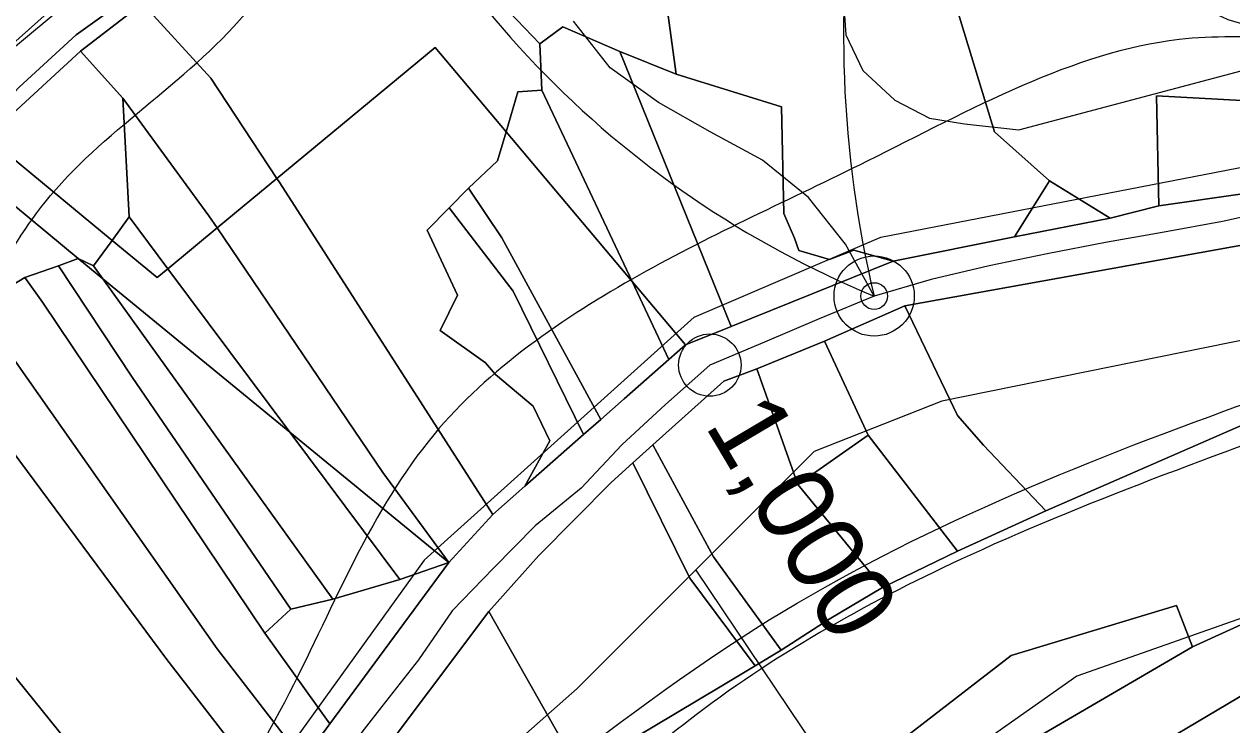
# Model space of a CAD drawing. Extents: x -510989 to -501240, y -1184665 to -1176089.
# Drawn here: x -504222.5 to -504019.2, y -1180751.2 to -1180633.2 of the extents above; entities that cross this region are included whole.
import ezdxf

# ---------------------------------------------------------------- set-up
doc = ezdxf.new("R2010")
doc.units = 0
for name, color, linetype in [('NAVRH_revitalizace_toku', 7, 'Continuous'), ('NAVRH_rozvodnice', 7, 'Continuous'), ('ostatni_plocha_x_draha', 7, 'Continuous'), ('ostatni_plocha_x_neplodna_puda', 7, 'Continuous'), ('ostatni_plocha_x_ostatni_komunikace', 7, 'Continuous'), ('ostatni_plocha_x_silnice', 7, 'Continuous'), ('STAV_zaplavove_uzemi', 7, 'Continuous'), ('trasovani_toku', 7, 'Continuous'), ('trvaly_travni_porost', 7, 'Continuous'), ('vodni_plocha_x_vodni_tok_v_koryt_prir_n_upr', 7, 'Continuous'), ('vrstevnice_01', 7, 'Continuous'), ('vrstevnice_02', 7, 'Continuous')]:
    doc.layers.add(name, color=color, linetype=linetype)

msp = doc.modelspace()

# ---------------------------------------------------------------- linework, layer by layer
at = {"layer": 'NAVRH_revitalizace_toku'}
for points in [[(-504109.71, -1180682.52), (-504078.27, -1180669.05), (-504016.37, -1180657.07), (-503969.95, -1180642.09)], [(-503901.78, -1180662.94), (-503999.13, -1180682.69), (-504068.01, -1180696.67), (-504089.48, -1180705.16), (-504129.41, -1180745.09), (-504183.13, -1180792.56)], [(-504109.71, -1180682.52), (-504155.14, -1180723.46), (-504184.59, -1180764.39), (-504195.07, -1180778.36), (-504220.41, -1180788.86)], [(-504109.44, -1180725.12), (-504076.04, -1180774.82), (-504076.28, -1180946.66)]]:
    msp.add_lwpolyline(points, dxfattribs=at)
at = {"layer": 'NAVRH_rozvodnice'}
for centre, radius, start, end in [((-503894.97, -1180635.12), 189.59, 148.8318, 193.3751), ((-504015.57, -1180524.52), 167.14, 200.0393, 247.5415)]:
    msp.add_arc(centre, radius, start, end, dxfattribs=at)
at = {"layer": 'ostatni_plocha_x_draha'}
for points in [[(-504371.61, -1180939.46), (-504190.06, -1180805.33), (-504151.39, -1180775.65), (-504129.06, -1180758.93), (-504116.61, -1180751.51), (-504105.03, -1180744.63), (-504099.41, -1180741.27), (-504095.04, -1180738.61), (-504086.96, -1180733.38), (-504078.03, -1180728.06), (-504065.39, -1180721.97), (-504050.53, -1180715.17), (-503994.39, -1180690.6)], [(-503989.35, -1180721.46), (-504025.85, -1180738.05), (-504028.51, -1180731.08), (-504056.35, -1180739.54), (-504085.68, -1180762.21), (-504102.07, -1180765.15), (-504110.33, -1180767.2), (-504129.8, -1180785.54), (-504146.59, -1180808.25), (-504147.98, -1180798.54), (-504148.41, -1180794.91), (-504156.51, -1180810.97), (-504163.41, -1180818.62), (-504171.59, -1180820.14), (-504187.86, -1180835.2), (-504229.21, -1180863.23)]]:
    msp.add_lwpolyline(points, dxfattribs=at)
at = {"layer": 'ostatni_plocha_x_neplodna_puda'}
for points in [[(-504141.35, -1180651.34), (-504142.78, -1180656.18), (-504147.7, -1180660.8), (-504150.92, -1180664.13), (-504154.65, -1180667.86), (-504149.51, -1180678.85), (-504152.44, -1180684.8), (-504144.83, -1180690.24), (-504143.13, -1180692.2), (-504136.81, -1180697.51), (-504133.99, -1180703.36), (-504138.19, -1180711.01), (-504143.6, -1180715.77), (-504179.45, -1180659.91), (-504179.93, -1180659.18), (-504153.3, -1180637.14)], [(-504141.35, -1180651.34), (-504120.14, -1180676.54), (-504113.96, -1180689.68), (-504121.48, -1180696.3), (-504125.41, -1180699.76), (-504142.05, -1180669.17), (-504147.7, -1180660.8), (-504142.78, -1180656.18)], [(-504228.22, -1180652.59), (-504207.64, -1180669.6), (-504210.76, -1180673.91), (-504213.37, -1180672.65), (-504232.23, -1180657.06), (-504231.94, -1180656.66)], [(-504179.93, -1180659.18), (-504179.45, -1180659.91), (-504143.6, -1180715.77), (-504151.01, -1180723.84), (-504162.11, -1180708.67), (-504189.98, -1180667.5)], [(-504147.7, -1180660.8), (-504142.05, -1180669.17), (-504125.41, -1180699.76), (-504128.3, -1180702.3), (-504140.14, -1180678.15), (-504150.92, -1180664.13)], [(-504150.92, -1180664.13), (-504140.14, -1180678.15), (-504128.3, -1180702.3), (-504138.19, -1180711.01), (-504133.99, -1180703.36), (-504136.81, -1180697.51), (-504143.13, -1180692.2), (-504144.83, -1180690.24), (-504152.44, -1180684.8), (-504149.51, -1180678.85), (-504154.65, -1180667.86)], [(-504189.98, -1180667.5), (-504162.11, -1180708.67), (-504151.01, -1180723.84), (-504177.75, -1180701.89), (-504198.29, -1180674.37)], [(-504210.76, -1180673.91), (-504207.64, -1180669.6), (-504200.08, -1180675.85), (-504198.29, -1180674.37), (-504177.75, -1180701.89), (-504209.22, -1180676.06)], [(-504213.37, -1180672.65), (-504210.76, -1180673.91), (-504209.22, -1180676.06)], [(-504111.16, -1180687.21), (-504113.96, -1180689.68), (-504120.14, -1180676.54)]]:
    msp.add_lwpolyline(points, close=True, dxfattribs=at)
at = {"layer": 'ostatni_plocha_x_ostatni_komunikace'}
msp.add_lwpolyline([(-504223.3, -1180643.78), (-504213.72, -1180635.01), (-504203.72, -1180627.81), (-504200.41, -1180625.42), (-504181.77, -1180613.43), (-504158.04, -1180602.36), (-504153.26, -1180600.13), (-504124.51, -1180590.07), (-504103.72, -1180567.4), (-504097.45, -1180565.17), (-504102.8, -1180571.03), (-504110.66, -1180580.11), (-504123.27, -1180594.83), (-504136.95, -1180603.58), (-504145.22, -1180607.41), (-504146.93, -1180602.47), (-504156.2, -1180605.76), (-504174.73, -1180612.34), (-504185.29, -1180618.08), (-504202.53, -1180629.68), (-504213, -1180637.72), (-504223.68, -1180647.61)], dxfattribs=at)
at = {"layer": 'ostatni_plocha_x_silnice'}
msp.add_lwpolyline([(-504017.65, -1180552.14), (-504049.58, -1180554.46), (-504084.13, -1180560.44), (-504086.43, -1180561.26), (-504089.33, -1180562.29), (-504091.14, -1180562.93), (-504097.45, -1180565.17), (-504103.72, -1180567.4), (-504129.5, -1180576.56), (-504154.66, -1180589.27), (-504182.08, -1180604.68), (-504207.63, -1180622.39), (-504212.31, -1180625.64), (-504240.11, -1180650.55)], dxfattribs=at)
at = {"layer": 'STAV_zaplavove_uzemi'}
for points in [[(-504540.1, -1180857.4), (-504577.6, -1180869.9), (-504578.56, -1180860.28), (-504550.67, -1180843.94), (-504523.75, -1180837.2), (-504478.55, -1180823.74), (-504444.9, -1180804.51), (-504446.82, -1180793.93), (-504446.82, -1180779.51), (-504445.86, -1180755.47), (-504441.05, -1180745.85), (-504426.63, -1180754.51), (-504417.97, -1180766.04), (-504413.17, -1180777.58), (-504398.74, -1180788.16), (-504367.97, -1180786.24), (-504329.51, -1180770.85), (-504283.35, -1180754.51), (-504262.2, -1180724.7), (-504238.16, -1180694.89), (-504218.92, -1180663.15), (-504185.27, -1180631.42), (-504166.04, -1180606.42), (-504143.92, -1180591.03), (-504113.15, -1180572.76), (-504085.26, -1180570.84), (-504067.95, -1180564.11), (-504042.95, -1180584.3), (-504041.99, -1180609.3), (-504034.29, -1180620.84), (-504019.87, -1180632.38), (-503985.25, -1180627.57), (-503970.83, -1180622.77), (-503966.98, -1180607.38), (-503969.87, -1180574.69), (-503950.64, -1180559.3), (-503899.67, -1180566.99), (-503832.36, -1180592), (-503773.38, -1180619.38), (-503737.54, -1180645.61), (-503699.95, -1180679.7), (-503682.47, -1180704.18), (-503669.35, -1180719.04), (-503664.11, -1180725.16), (-503685.09, -1180722.54), (-503689.46, -1180721.66), (-503691.21, -1180741.77), (-503665.86, -1180776.74), (-503654.49, -1180807.33), (-503622.15, -1180837.93), (-503605.54, -1180857.16), (-503581.94, -1180873.77), (-503569.7, -1180887.76), (-503551.34, -1180899.12), (-503533.86, -1180905.24), (-503519.87, -1180914.86), (-503521.62, -1180886.01), (-503509.38, -1180869.4), (-503486.65, -1180862.41), (-503463.92, -1180863.28), (-503442.94, -1180864.15), (-503421.09, -1180871.15), (-503407.1, -1180879.02), (-503403.6, -1180885.13), (-503432.45, -1180912.23), (-503450.81, -1180934.96), (-503458.68, -1180948.07), (-503460.51, -1180958), (-503445.13, -1180968.57), (-503429.74, -1180958.96), (-503410.51, -1180930.11), (-503389.35, -1180907.03), (-503369.16, -1180886.84), (-503347.04, -1180874.34), (-503333.58, -1180868.57), (-503300.89, -1180867.61), (-503271.08, -1180854.15), (-503218.19, -1180816.64), (-503177.8, -1180772.41), (-503136.45, -1180737.79), (-503127.8, -1180727.21), (-503108.57, -1180722.41), (-503094.14, -1180728.18), (-503074.91, -1180728.18), (-503051.83, -1180714.71), (-503035.48, -1180702.21), (-503022.02, -1180736.83), (-503014.33, -1180767.6), (-503006.64, -1180784.91), (-502997.02, -1180789.72), (-502932.59, -1180779.14)], [(-503691.1, -1180709.63), (-503698.14, -1180689.92), (-503726.29, -1180661.77), (-503758.67, -1180635.02), (-503793.87, -1180613.9), (-503848.78, -1180591.37), (-503885.38, -1180575.88), (-503937.22, -1180564.11), (-503952.58, -1180564.11), (-503964.1, -1180580.75), (-503962.82, -1180602.51), (-503964.1, -1180625.54), (-503990.97, -1180635.78), (-504028.09, -1180635.78), (-504080.57, -1180656.26), (-504118.96, -1180675.46), (-504153.52, -1180702.34), (-504177.84, -1180745.85), (-504193.2, -1180768.89), (-504226.47, -1180789.37), (-504318.63, -1180820.09), (-504383.9, -1180844.41), (-504463.25, -1180867.44), (-504524.69, -1180885.36), (-504582.26, -1180902.78), (-504631.98, -1180942.98), (-504690.15, -1180991.64), (-504735.64, -1181042.41), (-504756.79, -1181076.26), (-504777.95, -1181112.22)], [(-504594.17, -1181642.09), (-504629.77, -1181535.28), (-504650.39, -1181443.46), (-504674.75, -1181355.39), (-504706.6, -1181265.44), (-504719.72, -1181182.99), (-504747.83, -1181113.66), (-504727.29, -1181064.42), (-504683.65, -1181020.77), (-504624.52, -1180967.28), (-504575.24, -1180927.85), (-504544.27, -1180915.18), (-504445.72, -1180881.39), (-504404.89, -1180867.31), (-504292.26, -1180829.3), (-504179.63, -1180791.29), (-504099.38, -1180734.98), (-504020.54, -1180698.37), (-503957.18, -1180675.84), (-503893.83, -1180664.58), (-503865.67, -1180678.66), (-503817.8, -1180689.92), (-503788.24, -1180689.92), (-503764.3, -1180695.55), (-503736.15, -1180687.11), (-503717.85, -1180698.37), (-503716.44, -1180708.23)], [(-502250.32, -1184002.61), (-502355.07, -1183875.41), (-502442.37, -1183790.61), (-502477.29, -1183700.82), (-502532.16, -1183578.61), (-502567.08, -1183448.91), (-502626.05, -1183402.34), (-502705.41, -1183380.59), (-502814.2, -1183349.87), (-502882.03, -1183297.39), (-502931.95, -1183237.24), (-503042.02, -1183107.97), (-503139.64, -1183018.94), (-503222.14, -1182957.59), (-503308.56, -1182839.96), (-503316.24, -1182784.92), (-503330.32, -1182756.77), (-503348.24, -1182719.65), (-503334.16, -1182651.82), (-503323.92, -1182595.5), (-503313.68, -1182526.39), (-503294.1, -1182480.5), (-503251.86, -1182396.03), (-503229.34, -1182314.37), (-503216.1, -1182227.15), (-503242.43, -1182174.5), (-503271.86, -1182129.59), (-503287.34, -1182081.58), (-503343.88, -1182028.1), (-503361.79, -1182008.91), (-503396.35, -1181952.59), (-503442.43, -1181933.39), (-503497.46, -1181888.6), (-503525.62, -1181860.44), (-503528.18, -1181837.4), (-503548.66, -1181767.01), (-503558.9, -1181729.89), (-503576.82, -1181682.53), (-503578.1, -1181621.1), (-503567.86, -1181572.46), (-503552.5, -1181536.63), (-503538.04, -1181458.36), (-503518.33, -1181411.9), (-503509.88, -1181341.51), (-503497.21, -1181207.63), (-503499.77, -1181097.56), (-503498.02, -1181031.35), (-503510.82, -1180970.85), (-503549.22, -1180952.23), (-503571.32, -1180940.6), (-503605.07, -1180937.11), (-503651.61, -1180939.44), (-503671.39, -1180917.33), (-503679.53, -1180892.89), (-503713.27, -1180871.95), (-503727.24, -1180859.15), (-503734.22, -1180833.55), (-503728.4, -1180799.81), (-503741.2, -1180770.72), (-503722.82, -1180725.17), (-503721.54, -1180703.41), (-503731.78, -1180697.01), (-503767.61, -1180699.57), (-503790.65, -1180697.01), (-503817.53, -1180697.01), (-503861.04, -1180686.77), (-503889.2, -1180675.25), (-503900.72, -1180668.85), (-503953.2, -1180679.09), (-503997.99, -1180697.01), (-504063.27, -1180722.61), (-504109.34, -1180749.49), (-504142.62, -1180776.36), (-504177.18, -1180796.84), (-504211.73, -1180817.32), (-504414.98, -1180961.5), (-504472.7, -1180998.11), (-504544.51, -1181068.5), (-504600.82, -1181143.12), (-504621.94, -1181196.62), (-504641.65, -1181267.01), (-504660.25, -1181350.62), (-504634.7, -1181398.32), (-504617.66, -1181447.72), (-504600.62, -1181492.01), (-504587, -1181548.23), (-504592.11, -1181628.29), (-504569.96, -1181682.81), (-504568.26, -1181664.07), (-504554.63, -1181621.48), (-504547.82, -1181597.63)]]:
    msp.add_spline(points, degree=3, dxfattribs=at)
at = {"layer": 'trasovani_toku'}
for p, q in [((-504123.83, -1180640.55), (-504130.03, -1180632.7)), ((-504115.7, -1180646.38), (-504123.83, -1180640.55)), ((-504107.02, -1180651.34), (-504115.7, -1180646.38)), ((-504098.22, -1180656.08), (-504107.02, -1180651.34)), ((-504090.45, -1180662.38), (-504098.22, -1180656.08)), ((-504084.24, -1180670.22), (-504090.45, -1180662.38)), ((-504011.02, -1180664.27), (-504020.78, -1180666.43)), ((-504020.78, -1180666.43), (-504030.62, -1180668.22)), ((-504040.47, -1180669.95), (-504050.29, -1180671.85)), ((-504030.62, -1180668.22), (-504040.47, -1180669.95)), ((-504079.41, -1180678.98), (-504084.24, -1180670.22)), ((-504050.29, -1180671.85), (-504060.08, -1180673.89)), ((-504060.08, -1180673.89), (-504069.81, -1180676.21)), ((-504069.81, -1180676.21), (-504079.41, -1180678.98)), ((-504079.41, -1180678.98), (-504088.64, -1180682.83)), ((-504088.64, -1180682.83), (-504097.84, -1180686.75)), ((-504097.84, -1180686.75), (-504107.07, -1180690.61)), ((-504107.07, -1180690.61), (-504114.54, -1180697.25)), ((-504114.54, -1180697.25), (-504121.87, -1180704.06)), ((-504121.87, -1180704.06), (-504128.74, -1180711.32)), ((-504128.74, -1180711.32), (-504136.45, -1180717.69)), ((-504136.45, -1180717.69), (-504143.46, -1180724.83)), ((-504143.46, -1180724.83), (-504150.42, -1180732.01)), ((-504150.42, -1180732.01), (-504156.08, -1180740.25)), ((-504156.08, -1180740.25), (-504162.27, -1180748.1)), ((-504162.27, -1180748.1), (-504168.43, -1180755.98))]:
    msp.add_line(p, q, dxfattribs=at)
for centre, radius in [((-504079.41, -1180678.98), 6.75), ((-504079.41, -1180678.98), 2.25), ((-504107.07, -1180690.61), 5.25)]:
    msp.add_circle(centre, radius, dxfattribs=at)
at = {"layer": 'trvaly_travni_porost'}
for points in [[(-504017.56, -1180646.03), (-504031.88, -1180645.24), (-504031.52, -1180663.79), (-504039.68, -1180665.84), (-504049.93, -1180659.6), (-504059.17, -1180651.32), (-504066.27, -1180627.92), (-504064.56, -1180627.79), (-504068.05, -1180618.56), (-504064.7, -1180616.76), (-504055.55, -1180611.87), (-504066.64, -1180588.46), (-504074.28, -1180592.29), (-504077.39, -1180593.85), (-504089.33, -1180562.29), (-504086.43, -1180561.26), (-504084.13, -1180560.44), (-504049.58, -1180554.46), (-504017.65, -1180552.14)], [(-504236.98, -1180902.15), (-504152.15, -1180843.13), (-504112.62, -1180804.26), (-504085.38, -1180780.15), (-504051.42, -1180752.99), (-504025.85, -1180738.05), (-503989.35, -1180721.46), (-503954.25, -1180710.8), (-503920.25, -1180701.03), (-503898.88, -1180697.77), (-503854.59, -1180698.53), (-503854.29, -1180703), (-503877.16, -1180705.4), (-503902.1, -1180707.33), (-503939.39, -1180714.5), (-503975.8, -1180726.36), (-504011.5, -1180742.64), (-504043.63, -1180761.77), (-504074.66, -1180784.82), (-504112.97, -1180818.7), (-504147.16, -1180849.42), (-504179.15, -1180875.13), (-504225.24, -1180905.81)], [(-504225.24, -1180905.81), (-504179.15, -1180875.13), (-504147.16, -1180849.42), (-504112.97, -1180818.7), (-504074.66, -1180784.82), (-504043.63, -1180761.77), (-504011.5, -1180742.64)]]:
    msp.add_lwpolyline(points, dxfattribs=at)
for points in [[(-504110.66, -1180580.11), (-504100.55, -1180597.85), (-504084.32, -1180630.93), (-504076.96, -1180629.92), (-504066.27, -1180627.92), (-504059.17, -1180651.32), (-504049.93, -1180659.6), (-504055.8, -1180669.03), (-504076.21, -1180673.08), (-504082.81, -1180671.23), (-504086.94, -1180672.84), (-504092.08, -1180671.33), (-504092.79, -1180669.21), (-504094.6, -1180665.08), (-504095.01, -1180647.12), (-504112.71, -1180641.6), (-504116.25, -1180615.67), (-504123.27, -1180594.83)], [(-504123.27, -1180594.83), (-504116.25, -1180615.67), (-504112.71, -1180641.6), (-504122.19, -1180637.8), (-504131.82, -1180633.66), (-504135.65, -1180636.49), (-504143.44, -1180628.37), (-504148.18, -1180619.7), (-504152.82, -1180612.13), (-504156.2, -1180605.76), (-504146.93, -1180602.47), (-504145.22, -1180607.41), (-504136.95, -1180603.58)], [(-504156.2, -1180605.76), (-504152.82, -1180612.13), (-504148.18, -1180619.7), (-504143.44, -1180628.37), (-504135.65, -1180636.49), (-504135.32, -1180644.28), (-504139.36, -1180644.59), (-504141.35, -1180651.34), (-504153.3, -1180637.14), (-504179.93, -1180659.18), (-504191.03, -1180642.29), (-504202.53, -1180629.68), (-504185.29, -1180618.08), (-504174.73, -1180612.34)], [(-504212.31, -1180625.64), (-504207.63, -1180622.39), (-504203.72, -1180627.81), (-504213.72, -1180635.01), (-504223.3, -1180643.78), (-504233.64, -1180654.82), (-504234.15, -1180655.48), (-504240.11, -1180650.55)], [(-504202.53, -1180629.68), (-504191.03, -1180642.29), (-504179.93, -1180659.18), (-504189.98, -1180667.5), (-504191.36, -1180665.46), (-504205.85, -1180645.64), (-504213, -1180637.72)], [(-504131.82, -1180633.66), (-504122.19, -1180637.8), (-504103.45, -1180684.09), (-504111.16, -1180687.21), (-504120.14, -1180676.54), (-504135.32, -1180644.28), (-504135.65, -1180636.49)], [(-504213, -1180637.72), (-504205.85, -1180645.64), (-504204.79, -1180665.65), (-504207.64, -1180669.6), (-504228.22, -1180652.59), (-504223.68, -1180647.61)], [(-504112.71, -1180641.6), (-504095.01, -1180647.12), (-504094.6, -1180665.08), (-504092.79, -1180669.21), (-504092.08, -1180671.33), (-504086.94, -1180672.84), (-504082.81, -1180671.23), (-504076.21, -1180673.08), (-504103.45, -1180684.09), (-504122.19, -1180637.8)], [(-504135.32, -1180644.28), (-504120.14, -1180676.54), (-504141.35, -1180651.34), (-504139.36, -1180644.59)], [(-504031.88, -1180645.24), (-504017.56, -1180646.03), (-504005.8, -1180658.28), (-504017.4, -1180661.74), (-504031.52, -1180663.79)], [(-504205.85, -1180645.64), (-504191.36, -1180665.46), (-504189.98, -1180667.5), (-504198.29, -1180674.37), (-504204.79, -1180665.65)], [(-504245.06, -1180654.99), (-504240.11, -1180650.55), (-504234.15, -1180655.48), (-504232.23, -1180657.06), (-504213.37, -1180672.65), (-504216.65, -1180673.9), (-504222.35, -1180675.87), (-504230.74, -1180680.98), (-504238.52, -1180686.19), (-504257.86, -1180701.17), (-504261.68, -1180704.8), (-504264.62, -1180697.24), (-504265.57, -1180694.8), (-504269.65, -1180684.31)], [(-504039.68, -1180665.84), (-504055.8, -1180669.03), (-504049.93, -1180659.6)], [(-504207.64, -1180669.6), (-504204.79, -1180665.65), (-504198.29, -1180674.37), (-504200.08, -1180675.85)], [(-504074.25, -1180680.65), (-504001.67, -1180667.54), (-503995.73, -1180686.28), (-503994.39, -1180690.6), (-504050.53, -1180715.17), (-504061.03, -1180704.11), (-504065.4, -1180699.07)], [(-504222.35, -1180675.87), (-504216.65, -1180673.9), (-504204.27, -1180692.63), (-504177.6, -1180731.74), (-504181.93, -1180735.78), (-504219.38, -1180680.01)], [(-504216.65, -1180673.9), (-504213.37, -1180672.65), (-504209.22, -1180676.06), (-504170.5, -1180730.03), (-504177.6, -1180731.74), (-504204.27, -1180692.63)], [(-504222.35, -1180675.87), (-504219.38, -1180680.01), (-504181.93, -1180735.78), (-504171.03, -1180751.04), (-504175.49, -1180757.13), (-504190, -1180738.4), (-504226.06, -1180686.95), (-504230.74, -1180680.98)], [(-504209.22, -1180676.06), (-504177.75, -1180701.89), (-504159.24, -1180726.69), (-504170.5, -1180730.03)], [(-504238.52, -1180686.19), (-504230.74, -1180680.98), (-504226.06, -1180686.95), (-504190, -1180738.4), (-504175.49, -1180757.13), (-504180.41, -1180763.53), (-504198.47, -1180740.21)], [(-504074.25, -1180680.65), (-504065.4, -1180699.07), (-504061.03, -1180704.11), (-504050.53, -1180715.17), (-504065.39, -1180721.97), (-504080.41, -1180702.39), (-504087.78, -1180686.55)], [(-504257.86, -1180701.17), (-504238.52, -1180686.19), (-504198.47, -1180740.21), (-504180.41, -1180763.53), (-504193.47, -1180781.01)], [(-504087.78, -1180686.55), (-504080.41, -1180702.39), (-504092.24, -1180710.7), (-504099.15, -1180691.24)], [(-504099.15, -1180691.24), (-504092.24, -1180710.7), (-504078.03, -1180728.06), (-504086.96, -1180733.38), (-504095.04, -1180738.61), (-504106.45, -1180722.92), (-504116.65, -1180704.04), (-504104.72, -1180693.33)], [(-504261.68, -1180704.8), (-504257.86, -1180701.17), (-504193.47, -1180781.01), (-504202.24, -1180784.61), (-504259.22, -1180711.11)], [(-504177.75, -1180701.89), (-504151.01, -1180723.84), (-504159.24, -1180726.69)], [(-504080.41, -1180702.39), (-504065.39, -1180721.97), (-504078.03, -1180728.06), (-504092.24, -1180710.7)], [(-504120.01, -1180707.08), (-504116.65, -1180704.04), (-504106.45, -1180722.92), (-504095.04, -1180738.61), (-504099.41, -1180741.27), (-504110.42, -1180726.47)], [(-504123.65, -1180710.37), (-504120.01, -1180707.08), (-504110.42, -1180726.47), (-504099.41, -1180741.27), (-504105.03, -1180744.63), (-504116.61, -1180751.51), (-504129.06, -1180758.93), (-504144.27, -1180732.12), (-504135.87, -1180722.67)], [(-504159.24, -1180726.69), (-504151.01, -1180723.84), (-504171.03, -1180751.04), (-504181.93, -1180735.78), (-504177.6, -1180731.74), (-504170.5, -1180730.03)], [(-504025.85, -1180738.05), (-504051.42, -1180752.99), (-504085.38, -1180780.15), (-504112.62, -1180804.26), (-504152.15, -1180843.13), (-504236.98, -1180902.15), (-504241.98, -1180905.35), (-504242.61, -1180905.75), (-504249.75, -1180892.94), (-504213.15, -1180871.88), (-504153.31, -1180832.27), (-504121.06, -1180794.88), (-504085.68, -1180762.21), (-504056.35, -1180739.54), (-504028.51, -1180731.08)], [(-504144.27, -1180732.12), (-504129.06, -1180758.93), (-504151.39, -1180775.65), (-504164.05, -1180758.5)]]:
    msp.add_lwpolyline(points, close=True, dxfattribs=at)
at = {"layer": 'vodni_plocha_x_vodni_tok_v_koryt_prir_n_upr'}
for points in [[(-504223.13, -1180792.36), (-504213.54, -1180788.95), (-504202.24, -1180784.61), (-504193.47, -1180781.01), (-504180.41, -1180763.53), (-504175.49, -1180757.13), (-504171.03, -1180751.04), (-504151.01, -1180723.84), (-504143.6, -1180715.77), (-504138.19, -1180711.01), (-504128.3, -1180702.3), (-504125.41, -1180699.76), (-504121.48, -1180696.3), (-504113.96, -1180689.68), (-504111.16, -1180687.21), (-504103.45, -1180684.09), (-504076.21, -1180673.08), (-504055.8, -1180669.03), (-504039.68, -1180665.84), (-504031.52, -1180663.79), (-504017.4, -1180661.74)], [(-504001.67, -1180667.54), (-504074.25, -1180680.65), (-504087.78, -1180686.55), (-504099.15, -1180691.24), (-504104.72, -1180693.33), (-504116.65, -1180704.04), (-504120.01, -1180707.08), (-504123.65, -1180710.37), (-504135.87, -1180722.67), (-504144.27, -1180732.12), (-504164.05, -1180758.5), (-504185.91, -1180787.26), (-504200.41, -1180792.82), (-504293.33, -1180826.1)]]:
    msp.add_lwpolyline(points, dxfattribs=at)
at = {"layer": 'vrstevnice_01'}
for points in [[(-504301, -1180701), (-504168.91, -1180591), (-504166.31, -1180579), (-504166.59, -1180570), (-504167.81, -1180564), (-504166.19, -1180558), (-504162.31, -1180550), (-504157.81, -1180545), (-504150.09, -1180534), (-504141.69, -1180525), (-504137, -1180524), (-504128.41, -1180525), (-504116.81, -1180531), (-504102.59, -1180536), (-504085.09, -1180537), (-504057.19, -1180537)], [(-503974.41, -1180718), (-504045.31, -1180743), (-504121.91, -1180797), (-504144.91, -1180822), (-504149.31, -1180825), (-504157.91, -1180836), (-504161.59, -1180845), (-504169.31, -1180859), (-504177.5, -1180870), (-504183.31, -1180875), (-504195.41, -1180882), (-504208, -1180887), (-504214.19, -1180890), (-504226.19, -1180898)]]:
    msp.add_lwpolyline(points, dxfattribs=at)
at = {"layer": 'vrstevnice_02'}
msp.add_lwpolyline([(-503997.41, -1180576), (-504020.91, -1180591), (-504031.5, -1180595), (-504057.41, -1180600), (-504071.31, -1180607), (-504077.31, -1180611), (-504083, -1180620), (-504084.81, -1180626), (-504084.19, -1180635), (-504081.31, -1180641), (-504075.91, -1180646), (-504070.09, -1180649), (-504064.19, -1180650), (-504055.09, -1180651), (-503994.81, -1180635)], dxfattribs=at)

# ---------------------------------------------------------------- texts
at = {"layer": 'trasovani_toku'}
msp.add_text('1,000', height=13, rotation=300.7249, dxfattribs=at).set_placement((-504108.05, -1180700.69))

doc.saveas('drawing.dxf')
